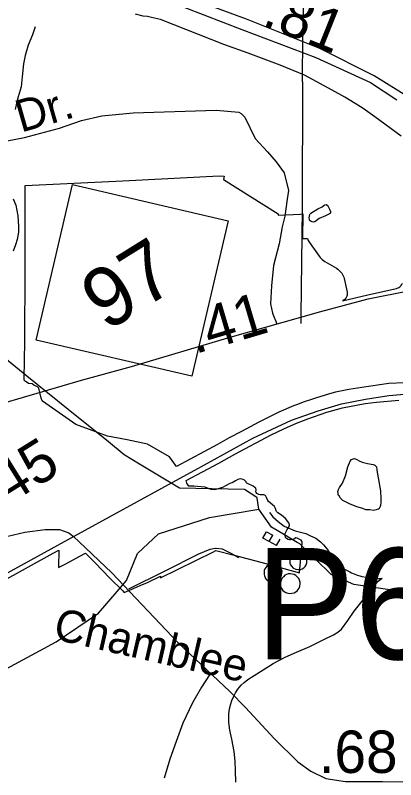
# Model space of a CAD drawing. Extents: x 2001466 to 31450019, y -30647475 to 847247.
# Drawn here: x 2206721 to 2208964, y 754620 to 759130 of the extents above; entities that cross this region are included whole.
import ezdxf

# ---------------------------------------------------------------- set-up
doc = ezdxf.new("R2010")
doc.units = 0
for name, color, linetype in [('Exist Boundary Political City Limit New', 7, 'Continuous'), ('Exist Hydrographic Creek Single Shore', 7, 'Continuous'), ('Exist Hydrographic Misc Water Feature', 7, 'Continuous'), ('Exist Railroad Mainline', 7, 'Continuous'), ('Exist Road Non-System Type 51', 7, 'Continuous'), ('Exist Road Non-System Type 51 Label', 7, 'Continuous'), ('Exist Road Primary NC Attributed', 7, 'Continuous'), ('Exist Road Primary NC Service Mileage Hundredths English Label', 7, 'Continuous'), ('Exist Road Primary NC Shield CELL', 7, 'Continuous'), ('Exist Road Primary NC Shield Number Label', 7, 'Continuous'), ('Exist Road Primary US Divided Attributed', 7, 'Continuous'), ('Exist Road Primary US Mileage Hundredths English Label', 7, 'Continuous'), ('Exist Road Secondary Mileage Hundredths English Label', 7, 'Continuous'), ('Exist Road Secondary Structure Pipe Number Label', 7, 'Continuous'), ('Exist Road Secondary Type 51 Attributed', 7, 'Continuous'), ('Exist Road Secondary Type 51 Label', 7, 'Continuous'), ('Exist Road Secondary Type 51 Number Label', 7, 'Continuous'), ('Map Preparation Boundary City Limit Buffer Line', 7, 'Continuous')]:
    doc.layers.add(name, color=color, linetype=linetype)

msp = doc.modelspace()

# ---------------------------------------------------------------- linework, layer by layer
at = {"layer": 'Exist Boundary Political City Limit New'}
for points in [[(2208996.8, 758415.9), (2208841, 758529.8), (2208771.5, 758579.1), (2208724.5, 758609.5), (2208664, 758646), (2208589.8, 758688.5), (2208425, 758777), (2208282.2, 758834.8), (2208093, 758905.4), (2207950.2, 758958.1), (2207577.5, 759104.4), (2207558.5, 759108.9), (2207524.5, 759116.9), (2207500, 759121.6), (2207474, 759124.6), (2207429.2, 759136.4)], [(2209015.5, 756962.2), (2208922.2, 756957.4), (2208764.8, 756934.9), (2208686.5, 756922.9), (2208608.8, 756905.9), (2208573.8, 756896.6), (2208490, 756870.7), (2208466.2, 756862.2), (2208419, 756846.6), (2208385.2, 756833.8), (2208361.2, 756825.4), (2208273.8, 756788.2), (2208156, 756730.2), (2208106.5, 756702.5), (2208054.2, 756674.8), (2207982.5, 756636.1), (2207913.5, 756598.6), (2207671.8, 756467.2), (2207630.8, 756525.2), (2207500, 756599.1), (2207379.5, 756626), (2207263.5, 756647.3), (2207158, 756686.8), (2207077.8, 756715.4), (2206881.8, 756852.9), (2206878.8, 756854.7), (2206873.5, 756871.7), (2206860.2, 756930.7), (2206852.2, 756937.3), (2206838.2, 756943.1), (2206830.5, 756947), (2206820.8, 756955.6), (2206799.5, 756958.5), (2206789.8, 756963.1), (2206780.8, 756968.9), (2206773.8, 756978.2), (2206776, 757103.6), (2206776.2, 757195.9), (2206777, 757268.2), (2206777.5, 757334.2), (2206778.2, 757500), (2206779.5, 758125.1), (2207354.2, 758153.6), (2207921.8, 758182.1), (2207952.8, 758180.8), (2207948.8, 758160.2), (2208271.2, 757957.6), (2208270.5, 757949.7), (2208402.2, 757957.3), (2208416, 757958.1), (2208414.5, 757813), (2208442.8, 757812.8), (2208445, 757806.4), (2208447.8, 757800.4), (2208451, 757794.5), (2208454.8, 757788.9), (2208512.8, 757707.8), (2208518.2, 757700.8), (2208524.2, 757694.3), (2208530.8, 757688.3), (2208537.8, 757682.9), (2208545.2, 757678.1), (2208615, 757637.2), (2208622, 757632.5), (2208629, 757627.1), (2208635.2, 757621.2), (2208640.8, 757614.7), (2208646, 757607.7), (2208650.2, 757600.2), (2208654, 757592.4), (2208657, 757584.4), (2208659.2, 757576), (2208676.8, 757496.1), (2208677.5, 757490.3), (2208677.8, 757484.6), (2208677, 757478.9), (2208675.8, 757473.2), (2208673.8, 757467.9), (2208671, 757462.8), (2208667.5, 757458.2), (2208663.8, 757453.9), (2208659.2, 757450.2), (2208654.2, 757447.2), (2208649.2, 757444.4)], [(2208649.2, 757444.4), (2208800, 757480.8), (2208967.8, 757518.1), (2208973, 757519.7), (2208978.2, 757521.9), (2208983, 757524.7), (2208987.5, 757528.1), (2208991.5, 757531.9), (2208995, 757536.3), (2208997.8, 757541.1), (2209000, 757546.1), (2209086.5, 757565.1), (2209334.5, 757619.2), (2209397.5, 757633.1), (2209549.8, 757671.3), (2209549.8, 757688.1), (2209548.8, 757792.9), (2209533.2, 757820.7)], [(2207920.8, 756487.9), (2208015.5, 756539.9), (2208229.2, 756654.9), (2208303.8, 756690.5), (2208379.2, 756724.1), (2208420, 756740.1), (2208446.5, 756749.9), (2208557.2, 756789.2), (2208649.5, 756814.4), (2208783.8, 756838.6), (2208849.8, 756846.9), (2208981.5, 756858.4)], [(2206469.8, 755695.8), (2206943.5, 755955.8), (2206977.2, 755974.2), (2206975.2, 755872.2), (2207017.8, 755894.4), (2207101.5, 755938.2), (2207135, 755955.7), (2207191, 755900), (2207278.8, 755810), (2207354, 755733.6), (2207362.8, 755724.7), (2207422, 755750), (2207457.8, 755766.8), (2207500, 755784.2), (2207577.8, 755820.9), (2207577.8, 755810.8), (2207890, 755965.3), (2207903.5, 755972), (2208011.2, 755944.7), (2208168, 755902.9), (2208361.2, 755850.1), (2208396.5, 755840.4), (2208411.8, 756015.1), (2208411.5, 756021.3), (2208410.2, 756027), (2208405.5, 756033.2), (2208382, 756045.9), (2208375.5, 756046.9), (2208374.8, 756046.5), (2208367.2, 756041.2), (2208357.5, 756036.8), (2208343.5, 756034.6), (2208336.5, 756035.1), (2208329.8, 756037.3), (2208320.5, 756043.4), (2208314.5, 756049.7), (2208314, 756051.1), (2208311.2, 756059.1), (2208310.8, 756068.6), (2208323, 756095.6), (2208335.5, 756114.7), (2208338.2, 756123.4), (2208333.8, 756135.9), (2208313.5, 756160.8), (2208290, 756180.8), (2208269, 756195.3), (2208261.5, 756201.9), (2208259, 756205.6), (2208254.2, 756221), (2208249.2, 756232.8), (2208214.5, 756262.1), (2208209.5, 756268.2), (2208202.2, 756285.6), (2208198, 756292.9), (2208192.5, 756297.9), (2208186.2, 756300.8), (2208164.5, 756300.8), (2208157.2, 756301.8), (2208145.2, 756309.1), (2208140.5, 756314.6), (2208139.2, 756318.6), (2208140.8, 756329.8), (2208138, 756339.6), (2208133.8, 756344.6), (2208123.5, 756352.4), (2208090.5, 756367.3), (2208085.8, 756369.4), (2208082.8, 756372.6), (2208081, 756378.4), (2208076, 756382.8), (2208071.5, 756388.2), (2208064.5, 756391.6), (2208049.5, 756396.1), (2208033, 756390.4), (2208018.2, 756384.3), (2207999.2, 756371.1), (2207985.2, 756367.3), (2207941.5, 756343.9), (2207903, 756331.4), (2207893.8, 756329.6), (2207876, 756331.8), (2207863.5, 756336.1), (2207841, 756346.4), (2207793.2, 756350.2), (2207774.2, 756352.8), (2207748.2, 756351), (2207744.2, 756352.3), (2207739.5, 756357.1), (2207732.5, 756370.1), (2207728.8, 756385.4), (2207920.8, 756487.9)]]:
    msp.add_lwpolyline(points, dxfattribs=at)
at = {"layer": 'Exist Hydrographic Creek Single Shore'}
for p, q in [((2206789.6, 757001.8), (2206415.8, 757304.6)), ((2207032.9, 756804.6), (2206789.6, 757001.8)), ((2207269.8, 756612.7), (2207032.9, 756804.6)), ((2208155.9, 756215.9), (2208147.3, 756281)), ((2208343.4, 756043.6), (2208307.3, 756064.9)), ((2208383.3, 756020), (2208343.4, 756043.6))]:
    msp.add_line(p, q, dxfattribs=at)
for points in [[(2207453.8, 756482.4), (2207362.9, 756537.3), (2207269.8, 756612.7)], [(2208139.3, 756289.8), (2208071.8, 756332.5), (2207688.7, 756340.4), (2207453.8, 756482.4)], [(2208147.3, 756281), (2208146.8, 756285), (2208139.3, 756289.8)], [(2208307.3, 756064.9), (2208231.7, 756109.5), (2208155.9, 756215.9)], [(2211077.8, 755329.4), (2211060.8, 755362.5), (2210443.8, 755440.8), (2210276.7, 755490.2), (2210108.8, 755680.5), (2210016.7, 755721.8), (2209766.7, 755763), (2209625.9, 755710.2), (2209525.8, 755636.8), (2209276.9, 755609.1), (2209100.7, 755714.4), (2208716.9, 755771.4), (2208583.8, 755829.9), (2208398.8, 756010.9), (2208383.3, 756020)]]:
    msp.add_lwpolyline(points, dxfattribs=at)
at = {"layer": 'Exist Hydrographic Misc Water Feature'}
for p, q in [((2208218.4, 756025), (2208240.1, 756063.1)), ((2208260, 756001.3), (2208218.4, 756025)), ((2208260, 756001.3), (2208282.2, 756039.4))]:
    msp.add_line(p, q, dxfattribs=at)
for points in [[(2206837.8, 759062.6), (2206822.4, 759014.2), (2206796.8, 758954.4), (2206779.1, 758892.1), (2206769.9, 758844), (2206762.1, 758766.1), (2206754.5, 758708), (2206736.9, 758647.9), (2206727, 758612), (2206719.5, 758573.8)], [(2206708.8, 758046), (2206723.4, 758010.2), (2206735.7, 757946.3), (2206740.2, 757886.3), (2206740.4, 757850.2), (2206732.6, 757808), (2206722.5, 757776.2), (2206709, 757738.1)], [(2208504.4, 757988.2), (2208530.3, 758000.5), (2208542.8, 758008.8), (2208546.5, 758010.7), (2208552.8, 758012.6), (2208558.6, 758008.9), (2208564.7, 758002.6), (2208568.4, 757994.8), (2208572.7, 757986.8), (2208578.9, 757972.9), (2208579.1, 757968.8), (2208578.9, 757962.8), (2208573.1, 757958.8), (2208548.9, 757946.6), (2208513.3, 757930.5), (2208495, 757916.2), (2208487.6, 757912.1), (2208479.6, 757910), (2208471.4, 757912.1), (2208465.5, 757914.2), (2208459.1, 757918), (2208455.2, 757921.8), (2208455, 757927.9), (2208453, 757933.9), (2208456.7, 757954), (2208459.1, 757958.1), (2208462.8, 757962.1), (2208504.4, 757988.2)], [(2208770.8, 756220.7), (2208734.7, 756230.6), (2208690.8, 756248.2), (2208652.5, 756268.2), (2208636.5, 756284), (2208632.2, 756292), (2208626.4, 756297.7), (2208624.4, 756301.6), (2208624.2, 756309.8), (2208621.9, 756319.8), (2208626, 756331.8), (2208632, 756343.9), (2208649.8, 756370), (2208667.5, 756412), (2208681.2, 756466.3), (2208694.9, 756500.3), (2208702.7, 756508.4), (2208708.9, 756510.3), (2208712.6, 756512.2), (2208720.6, 756514.3), (2208734.5, 756508.5), (2208749.1, 756500.7), (2208766.7, 756492.7), (2208796.8, 756484.9), (2208830.9, 756479.4), (2208836.8, 756477.2), (2208841.1, 756475.4), (2208851, 756465.4), (2208853, 756447.2), (2208859.6, 756401.6), (2208874.2, 756323.5), (2208876.2, 756277.4), (2208876.6, 756253.4), (2208874.6, 756241.6), (2208872.5, 756231.7), (2208868.6, 756223.4), (2208864.7, 756215.4), (2208858.8, 756215.5), (2208848.7, 756211.4), (2208832.7, 756209.3), (2208810.8, 756213.1), (2208787, 756213), (2208770.8, 756220.7)], [(2207320.4, 755730.8), (2207375.8, 755795.7), (2207441.9, 755955.1), (2207565.9, 756070.6), (2207864.9, 756166.2), (2208155.9, 756215.9)], [(2208219, 756196.9), (2208239.5, 756171.1), (2208269.7, 756143.4), (2208305.3, 756115.8), (2208371.8, 756088.3), (2208433.7, 756072.5), (2208462, 756058.8), (2208492.1, 756045), (2208520, 756023.3), (2208538.3, 756005.6), (2208558.6, 755979.4), (2208578.7, 755949.5), (2208603.1, 755909.7), (2208620.9, 755890), (2208636.9, 755875.9), (2208673.6, 755856.1), (2208693.1, 755846.2), (2208703.3, 755840.6), (2208733.3, 755828.8), (2208763.4, 755819), (2208789.5, 755815.1), (2208815.7, 755811.1), (2208837.7, 755807.4), (2208849.5, 755805.6), (2208861.8, 755807.8), (2208873.7, 755807.6), (2208883.4, 755809.8)], [(2208218.4, 756025), (2208180, 756044.6), (2208201.8, 756083.1), (2208240.1, 756063.1)], [(2208339.2, 755909.8), (2208339, 755898.2), (2208343.3, 755888.2), (2208351.3, 755878), (2208357.2, 755870.2), (2208365, 755866.2), (2208375.5, 755862.2), (2208387.4, 755860.4), (2208401.5, 755860.3), (2208411.6, 755864.5), (2208421.4, 755870.7), (2208429.6, 755878.8), (2208434.9, 755888.5), (2208438.8, 755898.9), (2208439, 755910.6), (2208438.6, 755920.8), (2208436.8, 755932.8), (2208428.6, 755944.6), (2208422.6, 755952.4), (2208412.6, 755958.4), (2208404.4, 755962.5), (2208390.8, 755962.5), (2208380.6, 755962.4), (2208370.5, 755958.2), (2208360.9, 755954), (2208352.7, 755948), (2208345.1, 755937.8), (2208341, 755925.8), (2208339.2, 755909.8)], [(2208187.4, 755831), (2208189.5, 755823), (2208193.8, 755813), (2208195.8, 755807), (2208201.8, 755799.2), (2208210, 755795.1), (2208220, 755789.1), (2208231.7, 755787.4), (2208243.6, 755785.5), (2208253.7, 755787.3), (2208266, 755791.5), (2208275.8, 755797.7), (2208281.8, 755805.7), (2208287.7, 755817.4), (2208289.8, 755827.7), (2208291.4, 755837.6), (2208293.9, 755849.8), (2208289.5, 755859.8), (2208285.4, 755867.7), (2208279.5, 755875.4), (2208273.3, 755881.7), (2208263.1, 755887.6), (2208251.6, 755889.4), (2208241.4, 755891.4), (2208233.2, 755891.4), (2208221.3, 755889.1), (2208211.4, 755884.9), (2208203, 755880.9), (2208197.5, 755872.8), (2208191.3, 755864.8), (2208187.6, 755854.8), (2208187.6, 755845.1), (2208187.4, 755831)], [(2208020.1, 754606.4), (2208019.5, 754674.3), (2208017.4, 754730.1), (2208011.1, 754786.3), (2207998.2, 754860), (2207986.1, 754911.8), (2207979.7, 754957.7), (2207979.3, 755009.7), (2207983.2, 755037.9), (2207991.2, 755068), (2207996.5, 755087.8), (2208006.6, 755109.8), (2208018.5, 755132), (2208032.4, 755154.2), (2208052.1, 755178.4), (2208069.9, 755194.4), (2208091.9, 755210.6), (2208129.8, 755234.8), (2208181.5, 755269.2), (2208241.6, 755305.6), (2208312.5, 755344), (2208378.9, 755372.5), (2208456.5, 755407), (2208543.8, 755449.8), (2208597.7, 755474.1), (2208621.5, 755489.9), (2208643.3, 755508.1), (2208681.2, 755560.4), (2208718.7, 755614.8), (2208766.3, 755673), (2208794.4, 755709.3), (2208822.1, 755747.3), (2208859.6, 755791.5), (2208883.4, 755809.8)], [(2208283.8, 755779.5), (2208284, 755765.6), (2208285.9, 755753.6), (2208291.8, 755745.8), (2208298.4, 755735.9), (2208306.2, 755729.9), (2208316.2, 755723.9), (2208328.3, 755720), (2208340.4, 755718.2), (2208352.1, 755720.1), (2208364.4, 755722.3), (2208374.2, 755728.1), (2208382.2, 755734.2), (2208388.2, 755742.2), (2208394.1, 755750.3), (2208398, 755762.7), (2208399.9, 755774.5), (2208399.7, 755786.3), (2208395.8, 755798.2), (2208392.1, 755806.5), (2208383.5, 755816.3), (2208375.5, 755824.1), (2208365.8, 755830), (2208353.3, 755832.2), (2208343.5, 755834.1), (2208329.5, 755833.8), (2208319.5, 755830.1), (2208309.8, 755825.9), (2208301.6, 755817.8), (2208294.1, 755809.6), (2208289.8, 755801.7), (2208285.9, 755791.7), (2208283.8, 755779.5)], [(2206252.3, 754982.2), (2206446.7, 755155.5), (2206961.8, 755433.5), (2207210.8, 755602.3), (2207320.4, 755730.8)]]:
    msp.add_lwpolyline(points, dxfattribs=at)
at = {"layer": 'Exist Railroad Mainline'}
for points in [[(2207049.5, 756046.7), (2207668.2, 756386.1), (2207779, 756446.9), (2208120.8, 756635.8), (2208348.9, 756741.2), (2208506, 756795.9), (2208644.9, 756837.1), (2208785.4, 756864.2), (2208923.8, 756887.3), (2209038, 756897), (2209184, 756896), (2209311.7, 756885.4), (2209439.3, 756866.8), (2209560.9, 756848.3), (2209678.1, 756811.9), (2209775.4, 756775.9), (2209856.6, 756740.2), (2209942.6, 756696.4), (2209975.3, 756679.8), (2210070.3, 756629.8), (2210171, 756567.8), (2210287.3, 756485.4), (2210449, 756374.1), (2211302.1, 755772.4)], [(2205038.6, 754941.4), (2206194.9, 755577.2), (2206735.5, 755874.4), (2207049.5, 756046.7)]]:
    msp.add_lwpolyline(points, dxfattribs=at)
at = {"layer": 'Exist Road Non-System Type 51'}
for p, q in [((2208421.2, 759773.1), (2208416.2, 759012.7)), ((2208414, 758736.8), (2208416.2, 759012.7)), ((2208405.2, 757361), (2208404.7, 757311.9)), ((2208038.3, 755929.7), (2207994.1, 755953.8))]:
    msp.add_line(p, q, dxfattribs=at)
for points in [[(2208414, 758736.8), (2208412.5, 757987.6), (2208405.2, 757361)], [(2206271.1, 758313.1), (2206775.7, 758409.5), (2206981.1, 758463.9), (2207110.9, 758509.2), (2207231.7, 758536.4), (2207416, 758554.6), (2207905.6, 758569.7)], [(2207905.6, 758569.7), (2208038.4, 758559.2), (2208052.2, 758550.9), (2208073.7, 758528.5), (2208135.1, 758403.2), (2208207.5, 758323.8), (2208258.3, 758264.7), (2208306.9, 758199.7), (2208330.6, 758095.8), (2208324.5, 758044.4), (2208309.4, 757944.6), (2208294.3, 757881.2)], [(2208294.3, 757881.2), (2208276.2, 757781.4), (2208243, 757654.5), (2208230.9, 757533.6), (2208224.8, 757427.8), (2208236.9, 757373.4), (2208263.5, 757308.9)], [(2207901.3, 755983.8), (2207867.4, 755979.2), (2207800.8, 755950.5), (2207598.8, 755848.7), (2207388.7, 755745)], [(2207994.1, 755953.8), (2207988.9, 755956.7), (2207943.4, 755979.6), (2207905.5, 755984.4), (2207901.3, 755983.8)], [(2207866.2, 755239.3), (2207818.7, 755166.3), (2207764.8, 755073.4), (2207708.4, 754954.6), (2207670.1, 754845.4), (2207632, 754742.2), (2207597.7, 754629)]]:
    msp.add_lwpolyline(points, dxfattribs=at)
at = {"layer": 'Exist Road Primary NC Attributed'}
msp.add_lwpolyline([(2205868.3, 756620.3), (2206143, 756699.8), (2206655.2, 756843.3), (2207112, 756977.3), (2207406, 757056.9), (2207974.7, 757226.5), (2208521.5, 757382.6), (2208800.3, 757456.9), (2209048.3, 757506.1)], dxfattribs=at)
at = {"layer": 'Exist Road Primary NC Shield CELL'}
msp.add_lwpolyline([(2206844.3, 757213.9), (2207057.5, 758131.3), (2207974.9, 757918.1), (2207761.7, 757000.7)], close=True, dxfattribs=at)
at = {"layer": 'Exist Road Primary US Divided Attributed'}
for points in [[(2209039.2, 758646), (2208836.2, 758771.7), (2208516.5, 758933.8), (2208084.4, 759106), (2207773.5, 759223.6)], [(2207608.5, 759218.6), (2208055.8, 759046.8), (2208493.5, 758880.8), (2208814.2, 758732.5), (2208970.3, 758630.6)]]:
    msp.add_lwpolyline(points, dxfattribs=at)
at = {"layer": 'Exist Road Secondary Type 51 Attributed'}
for points in [[(2205490.6, 755788.8), (2205630.8, 755811.9), (2205844.3, 755853.8), (2206212.6, 755941.7), (2206541.2, 756025.5), (2206776.1, 756081), (2206897.5, 756096.7), (2206981.2, 756095.6), (2207036.6, 756076.8), (2207063, 756054.1)], [(2207063, 756054.1), (2207097.3, 756024.4), (2207289.9, 755840.1), (2207680.7, 755427.6), (2207985.7, 755140.7), (2208077.8, 755045.4), (2208246.3, 754864.2), (2208387, 754726), (2208463.4, 754670.5), (2208551.3, 754627.6), (2208667.4, 754609.8), (2208886.1, 754609.8), (2209402.5, 754602.4), (2209543.8, 754585.7), (2209626.4, 754555.3), (2209726.9, 754505.1), (2209804.3, 754433.9), (2209865.5, 754361.6), (2209928.3, 754260), (2209989, 754137.5), (2210056, 753996.2), (2210104.6, 753914.5), (2210137.1, 753853.7)]]:
    msp.add_lwpolyline(points, dxfattribs=at)
at = {"layer": 'Map Preparation Boundary City Limit Buffer Line'}
for points in [[(2208996.8, 758415.9), (2208841, 758529.8), (2208771.5, 758579.1), (2208724.5, 758609.5), (2208664, 758646), (2208589.8, 758688.5), (2208425, 758777), (2208282.2, 758834.8), (2208093, 758905.4), (2207950.2, 758958.1), (2207577.5, 759104.4), (2207558.5, 759108.9), (2207524.5, 759116.9), (2207500, 759121.6), (2207474, 759124.6), (2207429.2, 759136.4)], [(2209015.5, 756962.2), (2208922.2, 756957.4), (2208764.8, 756934.9), (2208686.5, 756922.9), (2208608.8, 756905.9), (2208573.8, 756896.6), (2208490, 756870.7), (2208466.2, 756862.2), (2208419, 756846.6), (2208385.2, 756833.8), (2208361.2, 756825.4), (2208273.8, 756788.2), (2208156, 756730.2), (2208106.5, 756702.5), (2208054.2, 756674.8), (2207982.5, 756636.1), (2207913.5, 756598.6), (2207671.8, 756467.2), (2207630.8, 756525.2), (2207500, 756599.1), (2207379.5, 756626), (2207263.5, 756647.3), (2207158, 756686.8), (2207077.8, 756715.4), (2206881.8, 756852.9), (2206878.8, 756854.7), (2206873.5, 756871.7), (2206860.2, 756930.7), (2206852.2, 756937.3), (2206838.2, 756943.1), (2206830.5, 756947), (2206820.8, 756955.6), (2206799.5, 756958.5), (2206789.8, 756963.1), (2206780.8, 756968.9), (2206773.8, 756978.2), (2206776, 757103.6), (2206776.2, 757195.9), (2206777, 757268.2), (2206777.5, 757334.2), (2206778.2, 757500), (2206779.5, 758125.1), (2207354.2, 758153.6), (2207921.8, 758182.1), (2207952.8, 758180.8), (2207948.8, 758160.2), (2208271.2, 757957.6), (2208270.5, 757949.7), (2208402.2, 757957.3), (2208416, 757958.1), (2208414.5, 757813), (2208442.8, 757812.8), (2208445, 757806.4), (2208447.8, 757800.4), (2208451, 757794.5), (2208454.8, 757788.9), (2208512.8, 757707.8), (2208518.2, 757700.8), (2208524.2, 757694.3), (2208530.8, 757688.3), (2208537.8, 757682.9), (2208545.2, 757678.1), (2208615, 757637.2), (2208622, 757632.5), (2208629, 757627.1), (2208635.2, 757621.2), (2208640.8, 757614.7), (2208646, 757607.7), (2208650.2, 757600.2), (2208654, 757592.4), (2208657, 757584.4), (2208659.2, 757576), (2208676.8, 757496.1), (2208677.5, 757490.3), (2208677.8, 757484.6), (2208677, 757478.9), (2208675.8, 757473.2), (2208673.8, 757467.9), (2208671, 757462.8), (2208667.5, 757458.2), (2208663.8, 757453.9), (2208659.2, 757450.2), (2208654.2, 757447.2), (2208649.2, 757444.4)], [(2208649.2, 757444.4), (2208800, 757480.8), (2208967.8, 757518.1), (2208973, 757519.7), (2208978.2, 757521.9), (2208983, 757524.7), (2208987.5, 757528.1), (2208991.5, 757531.9), (2208995, 757536.3), (2208997.8, 757541.1), (2209000, 757546.1), (2209086.5, 757565.1), (2209334.5, 757619.2), (2209397.5, 757633.1), (2209549.8, 757671.3), (2209549.8, 757688.1), (2209548.8, 757792.9), (2209533.2, 757820.7)], [(2207920.8, 756487.9), (2208015.5, 756539.9), (2208229.2, 756654.9), (2208303.8, 756690.5), (2208379.2, 756724.1), (2208420, 756740.1), (2208446.5, 756749.9), (2208557.2, 756789.2), (2208649.5, 756814.4), (2208783.8, 756838.6), (2208849.8, 756846.9), (2208981.5, 756858.4)], [(2206469.8, 755695.8), (2206943.5, 755955.8), (2206977.2, 755974.2), (2206975.2, 755872.2), (2207017.8, 755894.4), (2207101.5, 755938.2), (2207135, 755955.7), (2207191, 755900), (2207278.8, 755810), (2207354, 755733.6), (2207362.8, 755724.7), (2207422, 755750), (2207457.8, 755766.8), (2207500, 755784.2), (2207577.8, 755820.9), (2207577.8, 755810.8), (2207890, 755965.3), (2207903.5, 755972), (2208011.2, 755944.7), (2208168, 755902.9), (2208361.2, 755850.1), (2208396.5, 755840.4), (2208411.8, 756015.1), (2208411.5, 756021.3), (2208410.2, 756027), (2208405.5, 756033.2), (2208382, 756045.9), (2208375.5, 756046.9), (2208374.8, 756046.5), (2208367.2, 756041.2), (2208357.5, 756036.8), (2208343.5, 756034.6), (2208336.5, 756035.1), (2208329.8, 756037.3), (2208320.5, 756043.4), (2208314.5, 756049.7), (2208314, 756051.1), (2208311.2, 756059.1), (2208310.8, 756068.6), (2208323, 756095.6), (2208335.5, 756114.7), (2208338.2, 756123.4), (2208333.8, 756135.9), (2208313.5, 756160.8), (2208290, 756180.8), (2208269, 756195.3), (2208261.5, 756201.9), (2208259, 756205.6), (2208254.2, 756221), (2208249.2, 756232.8), (2208214.5, 756262.1), (2208209.5, 756268.2), (2208202.2, 756285.6), (2208198, 756292.9), (2208192.5, 756297.9), (2208186.2, 756300.8), (2208164.5, 756300.8), (2208157.2, 756301.8), (2208145.2, 756309.1), (2208140.5, 756314.6), (2208139.2, 756318.6), (2208140.8, 756329.8), (2208138, 756339.6), (2208133.8, 756344.6), (2208123.5, 756352.4), (2208090.5, 756367.3), (2208085.8, 756369.4), (2208082.8, 756372.6), (2208081, 756378.4), (2208076, 756382.8), (2208071.5, 756388.2), (2208064.5, 756391.6), (2208049.5, 756396.1), (2208033, 756390.4), (2208018.2, 756384.3), (2207999.2, 756371.1), (2207985.2, 756367.3), (2207941.5, 756343.9), (2207903, 756331.4), (2207893.8, 756329.6), (2207876, 756331.8), (2207863.5, 756336.1), (2207841, 756346.4), (2207793.2, 756350.2), (2207774.2, 756352.8), (2207748.2, 756351), (2207744.2, 756352.3), (2207739.5, 756357.1), (2207732.5, 756370.1), (2207728.8, 756385.4), (2207920.8, 756487.9)]]:
    msp.add_lwpolyline(points, dxfattribs=at)

# ---------------------------------------------------------------- texts
at = {"layer": 'Exist Road Non-System Type 51 Label'}
msp.add_text('Dr.', height=190, rotation=16.0394, dxfattribs=at).set_placement((2206754.1, 758436.9))
at = {"layer": 'Exist Road Primary NC Service Mileage Hundredths English Label'}
msp.add_text('.41', height=250, rotation=16.6011, dxfattribs=at).set_placement((2207779.8, 757130.4))
at = {"layer": 'Exist Road Primary NC Shield Number Label'}
msp.add_text('97', height=350, rotation=31.918, dxfattribs=at).set_placement((2207256.8, 757259.4))
at = {"layer": 'Exist Road Primary US Mileage Hundredths English Label'}
msp.add_text('.81', height=250, rotation=338.2748, dxfattribs=at).set_placement((2208167.7, 759072.8))
at = {"layer": 'Exist Road Secondary Mileage Hundredths English Label'}
msp.add_text('.68', height=250, rotation=0.0433, dxfattribs=at).set_placement((2208509.9, 754659.9))
at = {"layer": 'Exist Road Secondary Structure Pipe Number Label'}
msp.add_text('P643', height=656.17, dxfattribs=at).set_placement((2208135.8, 755330.7))
at = {"layer": 'Exist Road Secondary Type 51 Label'}
msp.add_text('Chamblee', height=190, rotation=347.1162, dxfattribs=at).set_placement((2206937.1, 755451.6))
at = {"layer": 'Exist Road Secondary Type 51 Number Label'}
msp.add_text('2345', height=250, rotation=31.918, dxfattribs=at).set_placement((2206367.7, 756045.5))

doc.saveas('drawing.dxf')
